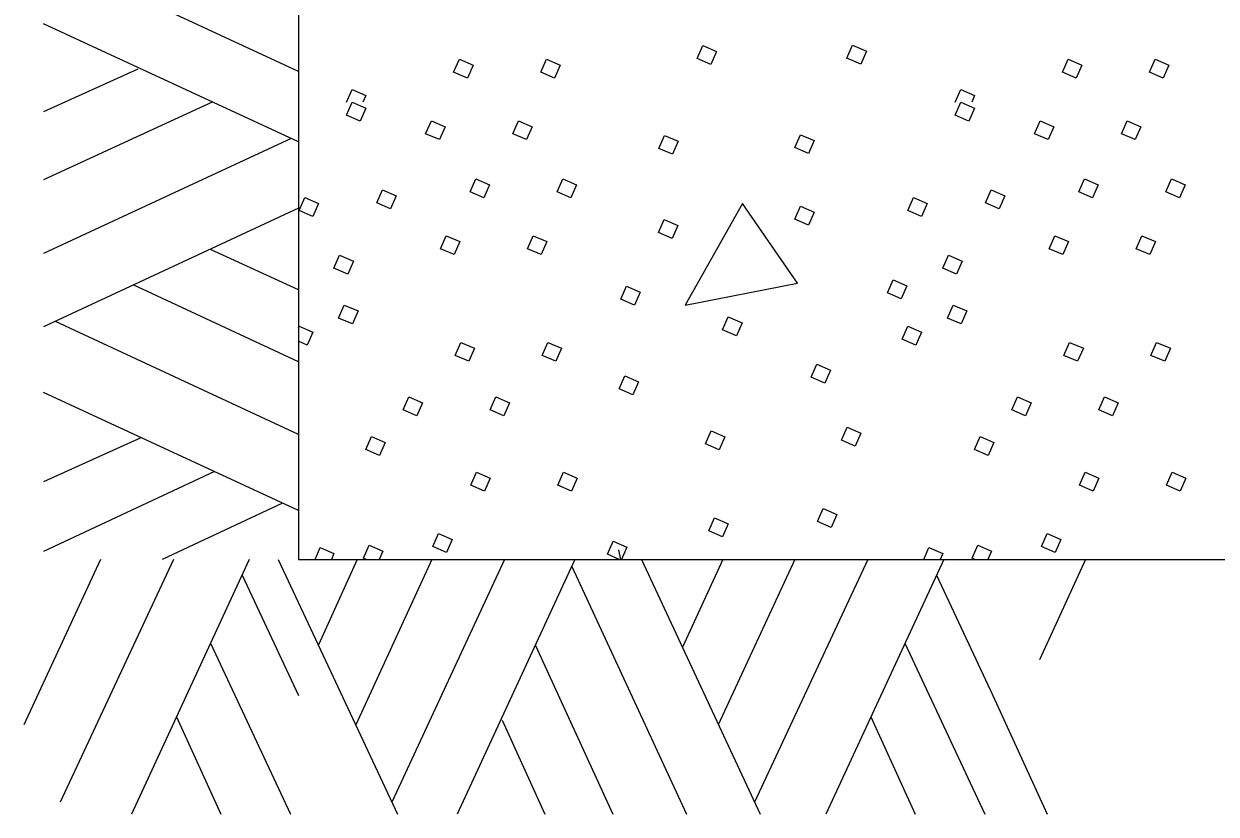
# Model space of a CAD drawing. Extents: x 1083.1 to 1117.1, y 697.4 to 741.4.
# Drawn here: x 1090.167 to 1091.253, y 720.97 to 721.69 of the extents above; entities that cross this region are included whole.
import ezdxf

# ---------------------------------------------------------------- set-up
doc = ezdxf.new("R2010")
doc.units = 0
doc.header["$LTSCALE"] = 0.062
doc.layers.add('1', color=7, linetype='Continuous', lineweight=13)

msp = doc.modelspace()

# ---------------------------------------------------------------- linework, layer by layer
at = {"layer": '1'}
for p, q in [((1090.41717, 721.64625), (1090.19667, 721.74858)), ((1090.41717, 721.58217), (1090.185, 721.6895)), ((1090.27083, 721.64842), (1090.185, 721.60958)), ((1090.461, 721.61833), (1090.466, 721.62975)), ((1091.01533, 721.61833), (1091.02033, 721.62975)), ((1090.33858, 721.61817), (1090.185, 721.54758)), ((1090.41067, 721.58508), (1090.185, 721.4805)), ((1090.41717, 721.52158), (1090.185, 721.41358)), ((1090.41717, 721.44742), (1090.33717, 721.48417)), ((1090.41717, 721.38175), (1090.2665, 721.45175)), ((1090.41717, 721.3155), (1090.19592, 721.41858)), ((1090.41717, 721.41258), (1090.41783, 721.41425)), ((1090.41717, 721.24633), (1090.185, 721.35367)), ((1090.27367, 721.31258), (1090.185, 721.27233)), ((1090.34075, 721.28167), (1090.185, 721.20892)), ((1090.40275, 721.25283), (1090.29317, 721.20167)), ((1090.43225, 721.20167), (1090.437, 721.2125)), ((1090.71067, 721.20167), (1090.709, 721.21042)), ((1090.98658, 721.20167), (1090.99133, 721.2125)), ((1090.237, 721.20167), (1090.16708, 721.05108)), ((1090.30325, 721.20167), (1090.20025, 720.9805)), ((1090.37242, 721.20167), (1090.26508, 720.96958)), ((1090.39867, 721.20167), (1090.5075, 720.96958)), ((1090.47067, 721.20167), (1090.43542, 721.12383)), ((1090.5385, 721.20167), (1090.46933, 721.05108)), ((1090.60475, 721.20167), (1090.5025, 720.98125)), ((1090.66892, 721.20167), (1090.56158, 720.96958)), ((1090.7295, 721.20167), (1090.8375, 720.96958)), ((1090.80367, 721.20167), (1090.767, 721.12175)), ((1090.86933, 721.20167), (1090.79933, 721.05108)), ((1090.93558, 721.20167), (1090.8325, 720.9805)), ((1091.00475, 721.20167), (1090.89742, 720.96958)), ((1091.13375, 721.20167), (1091.09192, 721.11017)), ((1090.36592, 721.18733), (1090.41717, 721.07775)), ((1090.666, 721.19517), (1090.77058, 720.96958)), ((1090.99825, 721.18733), (1091.04942, 721.07775)), ((1090.33717, 721.12533), (1090.40992, 720.96958)), ((1090.63292, 721.12317), (1090.7035, 720.96958)), ((1090.9695, 721.12533), (1091.04225, 720.96958)), ((1091.04942, 721.07775), (1091.09908, 720.96958)), ((1090.30617, 721.05825), (1090.34642, 720.96958)), ((1090.60267, 721.05533), (1090.6415, 720.96958)), ((1090.9385, 721.05825), (1090.97875, 720.96958))]:
    msp.add_line(p, q, dxfattribs=at)
at = {"layer": '1', "lineweight": 25}
for points in [[(1091.06575, 722.92817), (1090.41717, 722.92817), (1090.41717, 721.20167), (1094.915, 721.20167), (1094.915, 722.92817)], [(1090.41717, 722.92817), (1090.41717, 721.20167), (1094.915, 721.20167), (1094.915, 722.92817), (1094.26642, 722.92817)]]:
    msp.add_lwpolyline(points, dxfattribs=at)
at = {"layer": '1'}
for points in [[(1090.7855, 721.66992), (1090.798, 721.6645), (1090.79283, 721.65267), (1090.78033, 721.65808)], [(1090.92183, 721.67017), (1090.93433, 721.66475), (1090.92917, 721.65292), (1090.91667, 721.65833)], [(1090.56367, 721.65742), (1090.57617, 721.652), (1090.571, 721.64017), (1090.5585, 721.64558)], [(1090.64292, 721.65742), (1090.65542, 721.652), (1090.65025, 721.64017), (1090.63775, 721.64558)], [(1091.118, 721.65742), (1091.1305, 721.652), (1091.12533, 721.64017), (1091.11283, 721.64558)], [(1091.19725, 721.65742), (1091.20975, 721.652), (1091.20458, 721.64017), (1091.19208, 721.64558)], [(1090.466, 721.61833), (1090.4785, 721.61292), (1090.47333, 721.60108), (1090.46083, 721.6065)], [(1091.02033, 721.61833), (1091.03283, 721.61292), (1091.02767, 721.60108), (1091.01517, 721.6065)], [(1090.53817, 721.60133), (1090.55067, 721.59592), (1090.5455, 721.58417), (1090.533, 721.5895)], [(1090.61742, 721.60133), (1090.62992, 721.59592), (1090.62475, 721.58417), (1090.61225, 721.5895)], [(1091.0925, 721.60133), (1091.105, 721.59592), (1091.09983, 721.58417), (1091.08733, 721.5895)], [(1091.17175, 721.60133), (1091.18425, 721.59592), (1091.17908, 721.58417), (1091.16658, 721.5895)], [(1090.7505, 721.58792), (1090.763, 721.58258), (1090.75783, 721.57075), (1090.74533, 721.57617)], [(1090.87442, 721.58858), (1090.88692, 721.58325), (1090.88175, 721.57142), (1090.86925, 721.57683)], [(1090.57858, 721.54833), (1090.59108, 721.54292), (1090.58592, 721.53108), (1090.57342, 721.5365)], [(1090.65783, 721.54833), (1090.67033, 721.54292), (1090.66517, 721.53108), (1090.65267, 721.5365)], [(1091.13292, 721.54833), (1091.14542, 721.54292), (1091.14025, 721.53108), (1091.12775, 721.5365)], [(1091.21217, 721.54833), (1091.22458, 721.54292), (1091.2195, 721.53108), (1091.207, 721.5365)], [(1090.49367, 721.53842), (1090.50617, 721.533), (1090.501, 721.52117), (1090.4885, 721.52658)], [(1091.04792, 721.53842), (1091.06042, 721.533), (1091.05525, 721.52117), (1091.04283, 721.52658)], [(1090.42283, 721.53133), (1090.43533, 721.52592), (1090.43017, 721.51408), (1090.41767, 721.5195)], [(1090.82158, 721.52592), (1090.76933, 721.43333), (1090.87158, 721.45325)], [(1090.87442, 721.5235), (1090.88692, 721.51808), (1090.88175, 721.50625), (1090.86925, 721.51167)], [(1090.97717, 721.53133), (1090.98967, 721.52592), (1090.9845, 721.51408), (1090.972, 721.5195)], [(1090.75025, 721.51125), (1090.76275, 721.50583), (1090.75758, 721.494), (1090.74508, 721.49942)], [(1090.55167, 721.49658), (1090.56417, 721.49117), (1090.559, 721.47933), (1090.5465, 721.48475)], [(1090.63092, 721.49658), (1090.64342, 721.49117), (1090.63825, 721.47933), (1090.62575, 721.48475)], [(1091.106, 721.49658), (1091.1185, 721.49117), (1091.11333, 721.47933), (1091.10083, 721.48475)], [(1091.18525, 721.49658), (1091.19775, 721.49117), (1091.19258, 721.47933), (1091.18008, 721.48475)], [(1090.45467, 721.47892), (1090.46717, 721.4735), (1090.462, 721.46167), (1090.4495, 721.46708)], [(1091.009, 721.47892), (1091.0215, 721.4735), (1091.01633, 721.46167), (1091.00383, 721.46708)], [(1090.71583, 721.45058), (1090.72833, 721.44517), (1090.72317, 721.43342), (1090.71067, 721.43883)], [(1090.95867, 721.45625), (1090.97117, 721.45083), (1090.966, 721.43908), (1090.9535, 721.44442)], [(1090.45892, 721.43342), (1090.47142, 721.428), (1090.46625, 721.41617), (1090.45375, 721.42158)], [(1091.01325, 721.43342), (1091.02575, 721.428), (1091.02058, 721.41617), (1091.00808, 721.42158)], [(1090.80858, 721.42275), (1090.82108, 721.41733), (1090.81592, 721.4055), (1090.80342, 721.41092)], [(1090.97217, 721.41425), (1090.98467, 721.40883), (1090.9795, 721.397), (1090.967, 721.40242)], [(1090.56508, 721.39942), (1090.57758, 721.394), (1090.57242, 721.38217), (1090.55992, 721.38758)], [(1090.64433, 721.39942), (1090.65683, 721.394), (1090.65167, 721.38217), (1090.63917, 721.38758)], [(1091.11942, 721.39942), (1091.13192, 721.394), (1091.12675, 721.38217), (1091.11425, 721.38758)], [(1091.19867, 721.39942), (1091.21117, 721.394), (1091.206, 721.38217), (1091.1935, 721.38758)], [(1090.88925, 721.37958), (1090.90175, 721.37417), (1090.89658, 721.36233), (1090.88408, 721.36775)], [(1090.71442, 721.36892), (1090.72692, 721.3635), (1090.72175, 721.35167), (1090.70925, 721.35708)], [(1090.51775, 721.34983), (1090.53017, 721.34442), (1090.525, 721.33258), (1090.51258, 721.338)], [(1090.59692, 721.34983), (1090.60942, 721.34442), (1090.60425, 721.33258), (1090.59175, 721.338)], [(1091.072, 721.34983), (1091.0845, 721.34442), (1091.07933, 721.33258), (1091.06683, 721.338)], [(1091.15125, 721.34983), (1091.16375, 721.34442), (1091.15858, 721.33258), (1091.14608, 721.338)], [(1090.793, 721.31867), (1090.8055, 721.31325), (1090.80033, 721.30142), (1090.78783, 721.30683)], [(1090.91692, 721.32217), (1090.92942, 721.31675), (1090.92425, 721.30492), (1090.91175, 721.31033)], [(1090.48375, 721.31367), (1090.49625, 721.30825), (1090.49108, 721.2965), (1090.47858, 721.30183)], [(1091.03808, 721.31367), (1091.0505, 721.30825), (1091.04533, 721.2965), (1091.03292, 721.30183)], [(1090.57925, 721.28117), (1090.59175, 721.27575), (1090.58658, 721.26392), (1090.57408, 721.26933)], [(1090.6585, 721.28117), (1090.671, 721.27575), (1090.66583, 721.26392), (1090.65333, 721.26933)], [(1091.13358, 721.28117), (1091.14608, 721.27575), (1091.14092, 721.26392), (1091.12842, 721.26933)], [(1091.21283, 721.28117), (1091.22525, 721.27575), (1091.22008, 721.26392), (1091.20767, 721.26933)], [(1090.79592, 721.23958), (1090.80842, 721.23417), (1090.80325, 721.22233), (1090.79075, 721.22775)], [(1090.89492, 721.24792), (1090.90742, 721.2425), (1090.90225, 721.23067), (1090.88975, 721.23608)], [(1090.54458, 721.22525), (1090.55708, 721.21983), (1090.55192, 721.208), (1090.53942, 721.21342)], [(1091.09892, 721.22525), (1091.11142, 721.21983), (1091.10625, 721.208), (1091.09375, 721.21342)]]:
    msp.add_lwpolyline(points, close=True, dxfattribs=at)
for points in [[(1090.466, 721.62975), (1090.4785, 721.62433), (1090.47592, 721.61833)], [(1091.02033, 721.62975), (1091.03283, 721.62433), (1091.03025, 721.61833)], [(1090.41783, 721.41425), (1090.43033, 721.40883), (1090.42517, 721.397), (1090.41717, 721.4005)], [(1090.70933, 721.20167), (1090.69858, 721.20633), (1090.70375, 721.21817)], [(1090.70375, 721.21817), (1090.71625, 721.21275), (1090.71142, 721.20167)], [(1090.437, 721.2125), (1090.4495, 721.20708), (1090.44717, 721.20167)], [(1090.47892, 721.20167), (1090.47642, 721.20275), (1090.48158, 721.21458)], [(1090.48158, 721.21458), (1090.49408, 721.20917), (1090.49075, 721.20167)], [(1090.99133, 721.2125), (1091.00383, 721.20708), (1091.00142, 721.20167)], [(1091.03317, 721.20167), (1091.03075, 721.20275), (1091.03592, 721.21458)], [(1091.03592, 721.21458), (1091.04833, 721.20917), (1091.04508, 721.20167)]]:
    msp.add_lwpolyline(points, dxfattribs=at)

doc.saveas('drawing.dxf')
